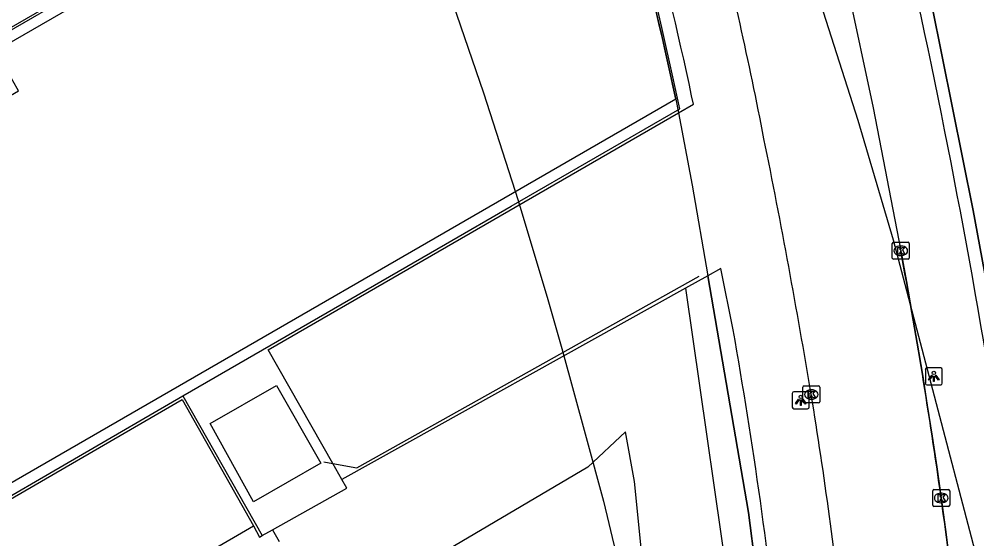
# Model space of a CAD drawing. Extents: x 155018 to 156648, y 383980 to 385733.
# Drawn here: x 156008.6 to 156065, y 384861.6 to 384892.2 of the extents above; entities that cross this region are included whole.
import ezdxf

# ---------------------------------------------------------------- set-up
doc = ezdxf.new("R2010")
doc.units = 0
for name, color, linetype in [('IMGEO_Berm_groen', 7, 'Continuous'), ('IMGEO_Dek', 7, 'Continuous'), ('IMGEO_Hek', 7, 'Continuous'), ('IMGEO_Kolk', 7, 'Continuous'), ('IMGEO_Lichtpunt', 7, 'Continuous'), ('IMGEO_Lijnafwatering', 7, 'Continuous'), ('IMGEO_OVBaan_gesloten', 7, 'Continuous'), ('IMGEO_Pand', 7, 'Continuous'), ('IMGEO_Pand_overbouw', 7, 'Continuous'), ('IMGEO_Rijbaan_lokaal_gesloten', 7, 'Continuous'), ('IMGEO_Voetpad_gesloten', 7, 'Continuous'), ('IMGEO_Voetpad_open', 7, 'Continuous')]:
    doc.layers.add(name, color=color, linetype=linetype)

msp = doc.modelspace()

# ---------------------------------------------------------------- linework, layer by layer
at = {"layer": 'IMGEO_Berm_groen'}
for points in [[(156047.842, 384876.336), (156050.753, 384856.031), (156051.928, 384839.918), (156051.039, 384831.681), (156052.473, 384831.694)], [(156054.339, 384826.12), (156046.515, 384829.747), (156045.977, 384832.863), (156046.243, 384837.56), (156046.377, 384843.891), (156046.004, 384853.448), (156044.837, 384864.973), (156044.3, 384867.893), (156042.103, 384865.812), (156030.754, 384859.139), (156027.778, 384858.843), (156025.258, 384859.44)], [(156023.556, 384862.127), (156023.937, 384861.456)]]:
    msp.add_lwpolyline(points, dxfattribs=at)
at = {"layer": 'IMGEO_Dek'}
for points in [[(156068.116, 384859.746), (156067.041, 384867.895), (156066.062, 384873.898), (156064.757, 384880.912), (156062.331, 384892.966), (156062.08, 384894.114), (156061.157, 384898.221), (156058.656, 384908.023), (156055.886, 384916.978), (156051.936, 384928.479), (156048.02, 384938.183), (156047.794, 384938.745), (156047.79, 384938.857), (156046.063, 384942.673), (156044.343, 384946.44)], [(156045.528, 384895.025), (156046.426, 384891.242), (156047.271, 384887.448), (156047.423, 384886.642), (156048.221, 384882.392), (156049.145, 384877.06), (156051.553, 384863.161), (156052.777, 384853.511)]]:
    msp.add_lwpolyline(points, dxfattribs=at)
at = {"layer": 'IMGEO_Hek'}
for points in [[(156049.92, 384877.491), (156049.145, 384877.06)], [(156050.647, 384873.883), (156049.92, 384877.491)], [(156027.099, 384866.034), (156028.505, 384865.787), (156048.649, 384877.038)], [(156026.569, 384866.127), (156027.099, 384866.034)]]:
    msp.add_lwpolyline(points, dxfattribs=at)
for centre, radius, start, end in [((155627.906, 384798.953), 443.726, 8.87476, 12.90185), ((155751.584, 384821.26), 303.657, 6.14272, 9.97959)]:
    msp.add_arc(centre, radius, start, end, dxfattribs=at)
at = {"layer": 'IMGEO_Kolk'}
for p, q in [((156060.001, 384878.112), (156060.001, 384878.964)), ((156060.076, 384879.038), (156060.928, 384879.038)), ((156060.489, 384878.818), (156060.514, 384878.818)), ((156061.002, 384878.964), (156061.002, 384878.112)), ((156060.928, 384878.038), (156060.076, 384878.038)), ((156060.512, 384878.258), (156060.487, 384878.258)), ((156054.742, 384869.664), (156054.742, 384870.516)), ((156054.817, 384870.59), (156055.669, 384870.59)), ((156055.23, 384870.37), (156055.255, 384870.37)), ((156055.743, 384870.516), (156055.743, 384869.664)), ((156055.669, 384869.59), (156054.817, 384869.59)), ((156055.253, 384869.81), (156055.228, 384869.81)), ((156062.452, 384864.506), (156063.304, 384864.506)), ((156062.377, 384863.58), (156062.377, 384864.432)), ((156062.865, 384864.286), (156062.89, 384864.286)), ((156063.378, 384864.432), (156063.378, 384863.58)), ((156063.304, 384863.506), (156062.452, 384863.506)), ((156062.888, 384863.726), (156062.863, 384863.726))]:
    msp.add_line(p, q, dxfattribs=at)
for points in [[(156060.001, 384878.112), (156060.001, 384878.964)], [(156060.076, 384879.038), (156060.928, 384879.038)], [(156060.322, 384878.738), (156060.445, 384878.738), (156060.445, 384878.587), (156060.575, 384878.738), (156060.739, 384878.738), (156060.593, 384878.587), (156060.746, 384878.338), (156060.594, 384878.338), (156060.509, 384878.502), (156060.445, 384878.435), (156060.445, 384878.338), (156060.322, 384878.338), (156060.322, 384878.738)], [(156061.002, 384878.964), (156061.002, 384878.112)], [(156060.928, 384878.038), (156060.076, 384878.038)], [(156054.742, 384869.664), (156054.742, 384870.516)], [(156054.817, 384870.59), (156055.669, 384870.59)], [(156055.063, 384870.29), (156055.186, 384870.29), (156055.186, 384870.139), (156055.316, 384870.29), (156055.48, 384870.29), (156055.334, 384870.139), (156055.487, 384869.89), (156055.335, 384869.89), (156055.25, 384870.054), (156055.186, 384869.987), (156055.186, 384869.89), (156055.063, 384869.89), (156055.063, 384870.29)], [(156055.743, 384870.516), (156055.743, 384869.664)], [(156055.669, 384869.59), (156054.817, 384869.59)], [(156062.452, 384864.506), (156063.304, 384864.506)], [(156062.377, 384863.58), (156062.377, 384864.432)], [(156062.698, 384864.206), (156062.821, 384864.206), (156062.821, 384864.055), (156062.951, 384864.206), (156063.115, 384864.206), (156062.969, 384864.055), (156063.122, 384863.806), (156062.97, 384863.806), (156062.885, 384863.97), (156062.821, 384863.903), (156062.821, 384863.806), (156062.698, 384863.806), (156062.698, 384864.206)], [(156063.378, 384864.432), (156063.378, 384863.58)], [(156063.304, 384863.506), (156062.452, 384863.506)]]:
    msp.add_lwpolyline(points, dxfattribs=at)
for centre, start, end in [((156060.078, 384878.962), 91.552, 178.448), ((156060.078, 384878.962), 91.552, 178.448), ((156060.926, 384878.962), 1.552, 88.448), ((156060.926, 384878.962), 1.552, 88.448), ((156060.078, 384878.114), 181.552, 268.448), ((156060.078, 384878.114), 181.552, 268.448), ((156060.926, 384878.114), 271.552, 358.448), ((156060.926, 384878.114), 271.552, 358.448), ((156054.819, 384870.514), 91.552, 178.448), ((156054.819, 384870.514), 91.552, 178.448), ((156055.667, 384870.514), 1.552, 88.448), ((156055.667, 384870.514), 1.552, 88.448), ((156054.819, 384869.666), 181.552, 268.448), ((156054.819, 384869.666), 181.552, 268.448), ((156055.667, 384869.666), 271.552, 358.448), ((156055.667, 384869.666), 271.552, 358.448), ((156062.454, 384864.43), 91.552, 178.448), ((156062.454, 384864.43), 91.552, 178.448), ((156063.302, 384864.43), 1.552, 88.448), ((156063.302, 384864.43), 1.552, 88.448), ((156062.454, 384863.582), 181.552, 268.448), ((156062.454, 384863.582), 181.552, 268.448), ((156063.302, 384863.582), 271.552, 358.448), ((156063.302, 384863.582), 271.552, 358.448)]:
    msp.add_arc(centre, 0.0765, start, end, dxfattribs=at)
for centre, major_axis, ratio, start_param, end_param in [((156060.488, 384878.538), (-0.387, 0.002), 0.722429, 4.712389, 7.853982), ((156060.513, 384878.538), (-0.39, 0.002), 0.717154, 1.570796, 4.712389), ((156055.229, 384870.09), (-0.387, 0.002), 0.722429, 4.712389, 7.853982), ((156055.254, 384870.09), (-0.39, 0.002), 0.717154, 1.570796, 4.712389), ((156062.864, 384864.006), (-0.387, 0.002), 0.722429, 4.712389, 7.853982), ((156062.889, 384864.006), (-0.39, 0.002), 0.717154, 1.570796, 4.712389)]:
    msp.add_ellipse(centre, major_axis=major_axis, ratio=ratio, start_param=start_param, end_param=end_param, dxfattribs=at)
at = {"layer": 'IMGEO_Lichtpunt'}
for p, q in [((156061.945, 384871.559), (156061.945, 384870.752)), ((156061.945, 384871.559), (156061.945, 384870.752)), ((156062.847, 384871.654), (156062.039, 384871.654)), ((156062.847, 384871.654), (156062.039, 384871.654)), ((156062.941, 384870.752), (156062.941, 384871.559)), ((156062.941, 384870.752), (156062.941, 384871.559)), ((156054.117, 384870.152), (156054.117, 384869.345)), ((156054.117, 384870.152), (156054.117, 384869.345)), ((156055.019, 384870.247), (156054.211, 384870.247)), ((156055.019, 384870.247), (156054.211, 384870.247)), ((156055.113, 384869.345), (156055.113, 384870.152)), ((156055.113, 384869.345), (156055.113, 384870.152)), ((156062.039, 384870.658), (156062.847, 384870.658)), ((156062.039, 384870.658), (156062.847, 384870.658)), ((156054.211, 384869.251), (156055.019, 384869.251)), ((156054.211, 384869.251), (156055.019, 384869.251))]:
    msp.add_line(p, q, dxfattribs=at)
for points in [[(156062.319, 384871.223), (156062.358, 384871.195), (156062.17, 384870.933), (156062.132, 384870.96), (156062.319, 384871.223)], [(156062.421, 384871.175), (156062.468, 384871.175), (156062.468, 384870.853), (156062.421, 384870.853), (156062.421, 384871.175)], [(156062.531, 384871.195), (156062.569, 384871.222), (156062.756, 384870.96), (156062.717, 384870.932), (156062.531, 384871.195)], [(156054.491, 384869.816), (156054.53, 384869.788), (156054.342, 384869.526), (156054.304, 384869.553), (156054.491, 384869.816)], [(156054.593, 384869.768), (156054.64, 384869.768), (156054.64, 384869.446), (156054.593, 384869.446), (156054.593, 384869.768)], [(156054.703, 384869.788), (156054.741, 384869.815), (156054.928, 384869.553), (156054.889, 384869.525), (156054.703, 384869.788)]]:
    msp.add_lwpolyline(points, dxfattribs=at)
for centre in [(156062.444, 384871.357), (156054.616, 384869.95)]:
    msp.add_circle(centre, 0.0994, dxfattribs=at)
for centre, start, end in [((156062.039, 384871.559), 90, 180), ((156062.039, 384871.559), 90, 180), ((156062.847, 384871.559), 0, 90), ((156062.847, 384871.559), 0, 90), ((156062.039, 384870.752), 180, 270), ((156062.039, 384870.752), 180, 270), ((156062.847, 384870.752), 270, 0), ((156062.847, 384870.752), 270, 360), ((156054.211, 384870.152), 90, 180), ((156054.211, 384870.152), 90, 180), ((156055.019, 384870.152), 0, 90), ((156055.019, 384870.152), 0, 90), ((156054.211, 384869.345), 180, 270), ((156054.211, 384869.345), 180, 270), ((156055.019, 384869.345), 270, 0), ((156055.019, 384869.345), 270, 360)]:
    msp.add_arc(centre, 0.0946, start, end, dxfattribs=at)
at = {"layer": 'IMGEO_Lijnafwatering'}
for points in [[(156037.593, 384881.157), (156047.505, 384886.874), (156047.372, 384887.505), (156047.238, 384888.135), (156047.102, 384888.765), (156046.454, 384891.666), (156045.773, 384894.559), (156045.059, 384897.444)], [(156014.633, 384895.249), (156001.302, 384887.546), (155996.858, 384884.979)], [(156018.282, 384870.019), (156033.731, 384878.929), (156037.593, 384881.157)], [(156002.831, 384868.341), (156005.394, 384863.895), (156005.98, 384862.879), (156018.282, 384870.019)], [(156018.282, 384870.019), (156022.945, 384861.792)]]:
    msp.add_lwpolyline(points, dxfattribs=at)
at = {"layer": 'IMGEO_OVBaan_gesloten'}
for points in [[(156057.37, 384894.018), (156058.869, 384886.937), (156060.496, 384878.537)], [(156057.37, 384894.018), (156058.869, 384886.937), (156060.496, 384878.537), (156060.83, 384876.727), (156061.154, 384874.915), (156061.467, 384873.101), (156061.769, 384871.285), (156062.061, 384869.468), (156062.342, 384867.649), (156062.613, 384865.828), (156062.873, 384864.006), (156063.126, 384862.158), (156063.365, 384860.309)]]:
    msp.add_lwpolyline(points, dxfattribs=at)
for centre, radius, start, end in [((155805.555, 384837.135), 251.521, 10.99889, 14.14425), ((155805.555, 384837.135), 251.521, 10.99889, 14.14425), ((155605.291, 384794.657), 456.224, 9.51712, 11.43717), ((155605.291, 384794.657), 456.224, 9.51712, 11.43717), ((155749.185, 384820.152), 316.739, 7.95837, 10.6221), ((155755.316, 384821.459), 303.837, 6.47833, 9.21019), ((155755.316, 384821.459), 303.837, 6.47833, 9.21019), ((155797.021, 384826.732), 268.452, 4.79683, 7.98111)]:
    msp.add_arc(centre, radius, start, end, dxfattribs=at)
at = {"layer": 'IMGEO_Pand'}
for points in [[(155996.821, 384884.308), (156002.181, 384887.356), (156003.544, 384885.006), (156008.617, 384887.934), (156007.252, 384890.298), (156015.467, 384895.04), (156019.378, 384897.297), (156041.409, 384910.017)], [(156047.271, 384887.448), (156007.97, 384864.757)]]:
    msp.add_lwpolyline(points, dxfattribs=at)
msp.add_arc((155775.793, 384828.981), 277.703, 12.1539, 16.96628, dxfattribs=at)
at = {"layer": 'IMGEO_Pand_overbouw'}
for points in [[(156065.601, 384858.12), (156061.663, 384873.134), (156060.081, 384879.164), (156057.992, 384886.194), (156055.482, 384894.048), (156053.363, 384900.328), (156050.321, 384909.105), (156048.279, 384914.644), (156046.647, 384918.9), (156044.351, 384924.676), (156043.087, 384927.641), (156041.379, 384931.534), (156039.688, 384935.316), (156037.638, 384939.699), (156032.938, 384949.258)], [(156010.865, 384946.812), (156014.639, 384939.822), (156019.077, 384930.797), (156020.968, 384926.754), (156022.558, 384923.198), (156024.194, 384919.469), (156025.317, 384916.836), (156027.472, 384911.414), (156029.011, 384907.398), (156030.938, 384902.172), (156034.148, 384893.08), (156035.96, 384887.818), (156037.993, 384881.487), (156039.75, 384875.68), (156040.562, 384872.8), (156042.005, 384867.554), (156043.013, 384863.814), (156044.557, 384857.338)]]:
    msp.add_lwpolyline(points, dxfattribs=at)
at = {"layer": 'IMGEO_Rijbaan_lokaal_gesloten'}
for points in [[(156002.81, 384900.264), (156004.508, 384901.232), (156005.328, 384899.852), (156010.159, 384902.636), (156014.432, 384895.282), (155993.943, 384883.464), (156005.916, 384862.665), (156018.236, 384869.793), (156022.422, 384862.367)], [(155981.258, 384875.245), (155983.444, 384876.672), (155984.755, 384877.527), (155986.801, 384878.863), (156002.868, 384850.994), (156022.422, 384862.367)]]:
    msp.add_lwpolyline(points, dxfattribs=at)
at = {"layer": 'IMGEO_Voetpad_gesloten'}
for points in [[(156068.116, 384859.746), (156067.041, 384867.895), (156066.062, 384873.898), (156064.757, 384880.912), (156062.331, 384892.966), (156062.08, 384894.114), (156061.157, 384898.221), (156058.656, 384908.023), (156055.886, 384916.978), (156051.936, 384928.479), (156048.02, 384938.183), (156047.794, 384938.745), (156047.79, 384938.857), (156046.063, 384942.673), (156044.343, 384946.44)], [(156062.331, 384892.966), (156064.757, 384880.912), (156066.062, 384873.898), (156067.041, 384867.895), (156068.116, 384859.746), (156069.485, 384845.924)], [(156047.423, 384886.642), (156048.304, 384887.15), (156048.2, 384887.647)], [(156047.271, 384887.448), (156047.423, 384886.642), (156048.221, 384882.392), (156049.145, 384877.06), (156051.553, 384863.161), (156052.777, 384853.511), (156053.449, 384846.337), (156054.04, 384836.955), (156053.536, 384836.048), (156052.897, 384834.623), (156052.641, 384833.49), (156052.458, 384832.066), (156052.473, 384831.694), (156052.513, 384830.695), (156052.769, 384829.362), (156053.189, 384828.12), (156053.664, 384827.078), (156054.339, 384826.12), (156054.337, 384819.179)], [(156047.271, 384887.448), (156047.423, 384886.642)], [(156027.634, 384865.095), (156027.099, 384866.034), (156023.283, 384872.722), (156047.423, 384886.642)], [(156047.423, 384886.642), (156048.221, 384882.392), (156049.145, 384877.06)], [(156049.145, 384877.06), (156047.842, 384876.336)], [(156052.473, 384831.694), (156052.458, 384832.066), (156052.641, 384833.49), (156052.897, 384834.623), (156053.536, 384836.048), (156054.04, 384836.955), (156053.449, 384846.337), (156052.777, 384853.511), (156051.553, 384863.161), (156049.145, 384877.06)], [(156047.842, 384876.336), (156027.634, 384865.095)]]:
    msp.add_lwpolyline(points, dxfattribs=at)
for centre, radius, start, end in [((155782.511, 384830.732), 271.716, 12.09103, 17.02669), ((155775.793, 384828.981), 277.703, 12.1539, 16.96628)]:
    msp.add_arc(centre, radius, start, end, dxfattribs=at)
at = {"layer": 'IMGEO_Voetpad_open'}
for points in [[(156026.381, 384866.05), (156022.431, 384863.783), (156019.878, 384868.385), (156023.792, 384870.61), (156026.381, 384866.05)], [(156023.556, 384862.127), (156027.916, 384864.588), (156027.634, 384865.095)], [(156022.422, 384862.367), (156022.792, 384861.709), (156022.945, 384861.792), (156023.556, 384862.127)]]:
    msp.add_lwpolyline(points, dxfattribs=at)

doc.saveas('drawing.dxf')
